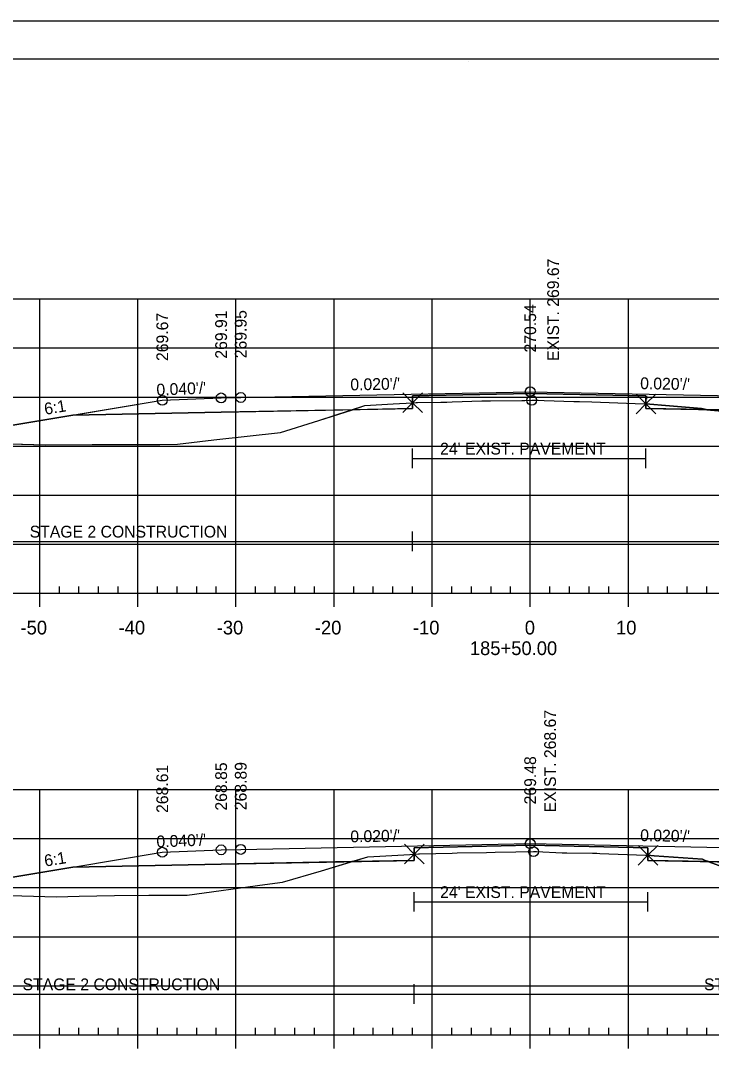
# Model space of a CAD drawing. Extents: x 1365647 to 1367999, y 387113 to 400173.
# Drawn here: x 1365842.9 to 1365913.3, y 388334 to 388439.4 of the extents above; entities that cross this region are included whole.
import ezdxf

# ---------------------------------------------------------------- set-up
doc = ezdxf.new("R2010")
doc.units = 0
for name, color, linetype in [('R_Alt Surface', 7, 'Continuous'), ('R_Axis', 7, 'Continuous'), ('R_Axis Annot', 7, 'Continuous'), ('R_Border', 7, 'Continuous'), ('R_Contours', 7, 'Continuous'), ('R_Exist Surface', 7, 'Continuous'), ('R_Fin Surface', 7, 'Continuous'), ('R_Fin Surface Annot', 7, 'Continuous'), ('R_Grid', 7, 'Continuous'), ('R_No Plot', 7, 'Continuous'), ('R_Water', 7, 'Continuous'), ('R_Xsect Elev', 7, 'Continuous')]:
    doc.layers.add(name, color=color, linetype=linetype)

msp = doc.modelspace()

# ---------------------------------------------------------------- linework, layer by layer
at = {"layer": 'R_Alt Surface'}
for points in [[(1365848.26, 388399.21), (1365863.38, 388399.52), (1365882.9, 388399.91), (1365882.9, 388401.2), (1365894.88, 388401.44), (1365906.68, 388401.2), (1365906.68, 388399.91), (1365926.38, 388399.52), (1365941.51, 388399.21)], [(1365848.26, 388353.16), (1365863.38, 388353.46), (1365883.07, 388353.85), (1365883.07, 388355.14), (1365894.88, 388355.38), (1365906.88, 388355.14), (1365906.88, 388353.85), (1365926.38, 388353.46), (1365941.51, 388353.16)]]:
    msp.add_lwpolyline(points, dxfattribs=at)
at = {"layer": 'R_Axis'}
for p, q in [((1365846.89, 388381.07), (1365846.89, 388381.77)), ((1365848.89, 388381.07), (1365848.89, 388381.77)), ((1365850.89, 388381.07), (1365850.89, 388381.77)), ((1365852.89, 388381.07), (1365852.89, 388381.77)), ((1365856.89, 388381.07), (1365856.89, 388381.77)), ((1365858.89, 388381.07), (1365858.89, 388381.77)), ((1365860.89, 388381.07), (1365860.89, 388381.77)), ((1365862.89, 388381.07), (1365862.89, 388381.77)), ((1365866.89, 388381.07), (1365866.89, 388381.77)), ((1365868.89, 388381.07), (1365868.89, 388381.77)), ((1365870.89, 388381.07), (1365870.89, 388381.77)), ((1365872.89, 388381.07), (1365872.89, 388381.77)), ((1365876.89, 388381.07), (1365876.89, 388381.77)), ((1365878.89, 388381.07), (1365878.89, 388381.77)), ((1365880.89, 388381.07), (1365880.89, 388381.77)), ((1365882.89, 388381.07), (1365882.89, 388381.77)), ((1365886.89, 388381.07), (1365886.89, 388381.77)), ((1365888.89, 388381.07), (1365888.89, 388381.77)), ((1365890.89, 388381.07), (1365890.89, 388381.77)), ((1365892.89, 388381.07), (1365892.89, 388381.77)), ((1365896.89, 388381.07), (1365896.89, 388381.77)), ((1365898.89, 388381.07), (1365898.89, 388381.77)), ((1365900.89, 388381.07), (1365900.89, 388381.77)), ((1365902.89, 388381.07), (1365902.89, 388381.77)), ((1365906.89, 388381.07), (1365906.89, 388381.77)), ((1365908.89, 388381.07), (1365908.89, 388381.77)), ((1365910.89, 388381.07), (1365910.89, 388381.77)), ((1365912.89, 388381.07), (1365912.89, 388381.77)), ((1365749.89, 388381.07), (1366039.89, 388381.07)), ((1365844.89, 388379.67), (1365844.89, 388381.07)), ((1365854.89, 388379.67), (1365854.89, 388381.07)), ((1365864.89, 388379.67), (1365864.89, 388381.07)), ((1365874.89, 388379.67), (1365874.89, 388381.07)), ((1365884.89, 388379.67), (1365884.89, 388381.07)), ((1365894.89, 388379.67), (1365894.89, 388381.07)), ((1365904.89, 388379.67), (1365904.89, 388381.07)), ((1365846.89, 388336.07), (1365846.89, 388336.77)), ((1365848.89, 388336.07), (1365848.89, 388336.77)), ((1365850.89, 388336.07), (1365850.89, 388336.77)), ((1365852.89, 388336.07), (1365852.89, 388336.77)), ((1365856.89, 388336.07), (1365856.89, 388336.77)), ((1365858.89, 388336.07), (1365858.89, 388336.77)), ((1365860.89, 388336.07), (1365860.89, 388336.77)), ((1365862.89, 388336.07), (1365862.89, 388336.77)), ((1365866.89, 388336.07), (1365866.89, 388336.77)), ((1365868.89, 388336.07), (1365868.89, 388336.77)), ((1365870.89, 388336.07), (1365870.89, 388336.77)), ((1365872.89, 388336.07), (1365872.89, 388336.77)), ((1365876.89, 388336.07), (1365876.89, 388336.77)), ((1365878.89, 388336.07), (1365878.89, 388336.77)), ((1365880.89, 388336.07), (1365880.89, 388336.77)), ((1365882.89, 388336.07), (1365882.89, 388336.77)), ((1365886.89, 388336.07), (1365886.89, 388336.77)), ((1365888.89, 388336.07), (1365888.89, 388336.77)), ((1365890.89, 388336.07), (1365890.89, 388336.77)), ((1365892.89, 388336.07), (1365892.89, 388336.77)), ((1365896.89, 388336.07), (1365896.89, 388336.77)), ((1365898.89, 388336.07), (1365898.89, 388336.77)), ((1365900.89, 388336.07), (1365900.89, 388336.77)), ((1365902.89, 388336.07), (1365902.89, 388336.77)), ((1365906.89, 388336.07), (1365906.89, 388336.77)), ((1365908.89, 388336.07), (1365908.89, 388336.77)), ((1365910.89, 388336.07), (1365910.89, 388336.77)), ((1365912.89, 388336.07), (1365912.89, 388336.77)), ((1365749.89, 388336.07), (1366039.89, 388336.07)), ((1365844.89, 388334.67), (1365844.89, 388336.07)), ((1365854.89, 388334.67), (1365854.89, 388336.07)), ((1365864.89, 388334.67), (1365864.89, 388336.07)), ((1365874.89, 388334.67), (1365874.89, 388336.07)), ((1365884.89, 388334.67), (1365884.89, 388336.07)), ((1365894.89, 388334.67), (1365894.89, 388336.07)), ((1365904.89, 388334.67), (1365904.89, 388336.07))]:
    msp.add_line(p, q, dxfattribs=at)
at = {"layer": 'R_Border'}
for p, q in [((1365736.09, 388435.53), (1366052.27, 388435.53)), ((1365888.61, 388435.27), (1365888.61, 388435.27)), ((1365888.61, 388435.27), (1365888.61, 388435.27))]:
    msp.add_line(p, q, dxfattribs=at)
at = {"layer": 'R_Contours'}
for p, q in [((1365906.68, 388400.37), (1365906.68, 388399.91)), ((1365906.68, 388399.91), (1365912.8, 388399.79)), ((1365906.88, 388354.36), (1365906.88, 388353.85)), ((1365906.88, 388353.85), (1365913.06, 388353.73))]:
    msp.add_line(p, q, dxfattribs=at)
for points in [[(1365882.9, 388400.48), (1365883.25, 388400.5), (1365883.38, 388400.5), (1365885.76, 388400.54), (1365886.38, 388400.55), (1365886.93, 388400.58), (1365889.94, 388400.68), (1365890.85, 388400.69), (1365894.02, 388400.73), (1365894.33, 388400.73), (1365895.04, 388400.74), (1365895.14, 388400.74), (1365895.7, 388400.74), (1365896.32, 388400.71), (1365899.34, 388400.61), (1365899.92, 388400.6), (1365901.18, 388400.59), (1365905.58, 388400.42), (1365906.68, 388400.37), (1365906.68, 388401.2), (1365894.88, 388401.44), (1365882.9, 388401.2)], [(1365833.73, 388396.52), (1365845.49, 388396.18), (1365850.25, 388396.22), (1365852.84, 388396.23), (1365857.14, 388396.24), (1365858.93, 388396.26), (1365862.65, 388396.69), (1365869.44, 388397.47), (1365873.34, 388398.67), (1365876.77, 388399.78), (1365863.38, 388399.52), (1365848.26, 388399.21), (1365835.38, 388397.07)], [(1365876.77, 388399.78), (1365878.03, 388400.2), (1365880.92, 388400.36), (1365882.9, 388400.48), (1365882.9, 388399.91)], [(1365906.68, 388400.37), (1365909.07, 388400.16), (1365912.35, 388399.89), (1365912.8, 388399.79), (1365906.68, 388399.91)], [(1365912.8, 388399.79), (1365912.87, 388399.77), (1365928.58, 388398.37), (1365937.31, 388397.71), (1365941.75, 388397.4), (1365950.6, 388396.88), (1365956.14, 388396.48), (1365956.15, 388396.48), (1365954.38, 388397.07), (1365941.51, 388399.21), (1365926.38, 388399.52)], [(1365883.07, 388354.49), (1365883.49, 388354.51), (1365883.6, 388354.51), (1365886.92, 388354.58), (1365887.45, 388354.6), (1365890.42, 388354.66), (1365891.31, 388354.68), (1365893.41, 388354.71), (1365895.22, 388354.74), (1365895.23, 388354.74), (1365895.52, 388354.75), (1365898.14, 388354.62), (1365898.62, 388354.61), (1365901.24, 388354.58), (1365901.68, 388354.57), (1365901.98, 388354.56), (1365906.63, 388354.37), (1365906.88, 388354.36), (1365906.88, 388355.14), (1365894.88, 388355.38), (1365883.07, 388355.14)], [(1365876.71, 388353.73), (1365878.32, 388354.22), (1365882.6, 388354.46), (1365883.07, 388354.49), (1365883.07, 388353.85)], [(1365906.88, 388354.36), (1365907.5, 388354.32), (1365912.44, 388353.98), (1365912.72, 388353.85), (1365913.06, 388353.73), (1365906.88, 388353.85)], [(1365833.8, 388350.48), (1365834.81, 388350.46), (1365846.59, 388350.14), (1365848.91, 388350.21), (1365852.52, 388350.27), (1365856, 388350.3), (1365859.91, 388350.3), (1365867.85, 388351.39), (1365869.65, 388351.63), (1365873.6, 388352.78), (1365876.71, 388353.73), (1365863.38, 388353.46), (1365848.26, 388353.16), (1365835.38, 388351.01)], [(1365913.06, 388353.73), (1365917.75, 388351.99), (1365919.48, 388351.34), (1365924.46, 388350.53), (1365931.97, 388349.32), (1365937.85, 388349.2), (1365938.77, 388349.19), (1365939.6, 388349.15), (1365939.99, 388349.14), (1365944.24, 388349.32), (1365952.15, 388349.72), (1365958.61, 388349.6), (1365954.38, 388351.01), (1365941.51, 388353.16), (1365926.38, 388353.46)]]:
    msp.add_lwpolyline(points, close=True, dxfattribs=at)
for points in [[(1365912.8, 388399.79), (1365912.35, 388399.89), (1365909.07, 388400.16), (1365906.68, 388400.37)], [(1365913.06, 388353.73), (1365912.72, 388353.85), (1365912.44, 388353.98), (1365907.5, 388354.32), (1365906.88, 388354.36)]]:
    msp.add_lwpolyline(points, dxfattribs=at)
at = {"layer": 'R_Exist Surface'}
for points in [[(1365832.05, 388396.56), (1365845.49, 388396.18), (1365850.25, 388396.22), (1365852.84, 388396.23), (1365857.14, 388396.24), (1365858.93, 388396.26), (1365862.65, 388396.69), (1365869.44, 388397.47), (1365873.34, 388398.67), (1365878.03, 388400.2), (1365880.92, 388400.36), (1365882.9, 388400.48), (1365883.25, 388400.5), (1365883.38, 388400.5), (1365885.76, 388400.54), (1365886.38, 388400.55), (1365886.93, 388400.58), (1365889.94, 388400.68), (1365890.85, 388400.69), (1365894.02, 388400.73), (1365894.33, 388400.73), (1365895.04, 388400.74), (1365895.14, 388400.74), (1365895.7, 388400.74), (1365896.32, 388400.71), (1365899.34, 388400.61), (1365899.92, 388400.6), (1365901.18, 388400.59), (1365905.58, 388400.42), (1365906.68, 388400.37), (1365909.07, 388400.16), (1365912.35, 388399.89), (1365912.87, 388399.77), (1365928.58, 388398.37)], [(1365834.81, 388350.46), (1365846.59, 388350.14), (1365848.91, 388350.21), (1365852.52, 388350.27), (1365856, 388350.3), (1365859.91, 388350.3), (1365867.85, 388351.39), (1365869.65, 388351.63), (1365873.6, 388352.78), (1365878.32, 388354.22), (1365882.6, 388354.46), (1365883.07, 388354.49), (1365883.49, 388354.51), (1365883.6, 388354.51), (1365886.92, 388354.58), (1365887.45, 388354.6), (1365890.42, 388354.66), (1365891.31, 388354.68), (1365893.41, 388354.71), (1365895.22, 388354.74), (1365895.23, 388354.74), (1365895.52, 388354.75), (1365898.14, 388354.62), (1365898.62, 388354.61), (1365901.24, 388354.58), (1365901.68, 388354.57), (1365901.98, 388354.56), (1365906.63, 388354.37), (1365906.88, 388354.36), (1365907.5, 388354.32), (1365912.44, 388353.98), (1365912.72, 388353.85), (1365917.75, 388351.99)]]:
    msp.add_lwpolyline(points, dxfattribs=at)
at = {"layer": 'R_Fin Surface'}
for points in [[(1365826.47, 388396.72), (1365830.4, 388395.41), (1365835.38, 388397.07), (1365848.26, 388399.21), (1365857.38, 388400.74), (1365863.38, 388400.98), (1365865.38, 388401.02), (1365894.88, 388401.61), (1365924.38, 388401.02), (1365926.38, 388400.98), (1365932.38, 388400.74), (1365941.51, 388399.21), (1365954.38, 388397.07), (1365961.08, 388394.84), (1365964.47, 388395.96)], [(1365835.38, 388397.07), (1365853.09, 388400.02), (1365857.38, 388400.74), (1365863.38, 388400.98), (1365865.38, 388401.02), (1365894.88, 388401.61), (1365924.38, 388401.02), (1365926.38, 388400.98), (1365932.38, 388400.74), (1365936.68, 388400.02), (1365954.38, 388397.07), (1365956.15, 388396.48)], [(1365857.38, 388400.74), (1365863.38, 388400.98), (1365865.38, 388401.02), (1365894.88, 388401.61), (1365924.38, 388401.02), (1365926.38, 388400.98), (1365932.38, 388400.74)], [(1365825, 388350.59), (1365829.56, 388349.07), (1365835.38, 388351.01), (1365848.26, 388353.16), (1365857.38, 388354.68), (1365863.38, 388354.92), (1365865.38, 388354.96), (1365894.88, 388355.55), (1365924.38, 388354.96), (1365926.38, 388354.92), (1365932.38, 388354.68), (1365941.51, 388353.16), (1365954.38, 388351.01), (1365960.6, 388348.94), (1365962.39, 388349.54)], [(1365857.38, 388354.68), (1365863.38, 388354.92), (1365865.38, 388354.96), (1365894.88, 388355.55), (1365924.38, 388354.96), (1365926.38, 388354.92), (1365932.38, 388354.68)]]:
    msp.add_lwpolyline(points, dxfattribs=at)
at = {"layer": 'R_Grid'}
for p, q in [((1365749.89, 388411.07), (1366039.89, 388411.07)), ((1365844.89, 388381.07), (1365844.89, 388411.07)), ((1365854.89, 388381.07), (1365854.89, 388411.07)), ((1365864.89, 388381.07), (1365864.89, 388411.07)), ((1365874.89, 388381.07), (1365874.89, 388411.07)), ((1365884.89, 388381.07), (1365884.89, 388411.07)), ((1365894.89, 388381.07), (1365894.89, 388411.07)), ((1365904.89, 388381.07), (1365904.89, 388411.07)), ((1365749.89, 388406.07), (1366039.89, 388406.07)), ((1365749.89, 388401.07), (1366039.89, 388401.07)), ((1365749.89, 388396.07), (1366039.89, 388396.07)), ((1365749.89, 388391.07), (1366039.89, 388391.07)), ((1365749.89, 388386.07), (1366039.89, 388386.07)), ((1365749.89, 388381.07), (1366039.89, 388381.07)), ((1365749.89, 388361.07), (1366039.89, 388361.07)), ((1365844.89, 388336.07), (1365844.89, 388361.07)), ((1365854.89, 388336.07), (1365854.89, 388361.07)), ((1365864.89, 388336.07), (1365864.89, 388361.07)), ((1365874.89, 388336.07), (1365874.89, 388361.07)), ((1365884.89, 388336.07), (1365884.89, 388361.07)), ((1365894.89, 388336.07), (1365894.89, 388361.07)), ((1365904.89, 388336.07), (1365904.89, 388361.07)), ((1365749.89, 388356.07), (1366039.89, 388356.07)), ((1365749.89, 388351.07), (1366039.89, 388351.07)), ((1365749.89, 388346.07), (1366039.89, 388346.07)), ((1365749.89, 388341.07), (1366039.89, 388341.07)), ((1365749.89, 388336.07), (1366039.89, 388336.07))]:
    msp.add_line(p, q, dxfattribs=at)
at = {"layer": 'R_No Plot'}
for p, q in [((1365723.69, 388439.42), (1366057.03, 388439.42)), ((1365882.93, 388400.86), (1365882.93, 388401.2)), ((1365906.76, 388400.86), (1365906.76, 388401.2)), ((1365906.88, 388354.81), (1365906.88, 388355.14))]:
    msp.add_line(p, q, dxfattribs=at)
msp.add_lwpolyline([(1365723.69, 388439.42), (1366057.03, 388439.42), (1366057.03, 388226.09), (1365723.69, 388226.09)], close=True, dxfattribs=at)
for points in [[(1365882.9, 388400.48), (1365881.9, 388401.48), (1365882.9, 388400.48), (1365881.9, 388399.48), (1365882.9, 388400.48), (1365883.9, 388399.48), (1365882.9, 388400.48), (1365883.9, 388401.48)], [(1365906.68, 388400.37), (1365905.68, 388401.37), (1365906.68, 388400.37), (1365905.68, 388399.37), (1365906.68, 388400.37), (1365907.68, 388399.37), (1365906.68, 388400.37), (1365907.68, 388401.37)], [(1365883.07, 388354.49), (1365882.07, 388355.49), (1365883.07, 388354.49), (1365882.07, 388353.49), (1365883.07, 388354.49), (1365884.07, 388353.49), (1365883.07, 388354.49), (1365884.07, 388355.49)], [(1365906.88, 388354.36), (1365905.88, 388355.36), (1365906.88, 388354.36), (1365905.88, 388353.36), (1365906.88, 388354.36), (1365907.88, 388353.36), (1365906.88, 388354.36), (1365907.88, 388355.36)]]:
    msp.add_lwpolyline(points, dxfattribs=at)
for centre in [(1365894.88, 388401.61), (1365894.88, 388401.61), (1365894.88, 388401.61), (1365894.88, 388401.61), (1365894.88, 388401.61), (1365857.38, 388400.74), (1365857.38, 388400.74), (1365857.38, 388400.74), (1365857.38, 388400.74), (1365857.38, 388400.74), (1365863.38, 388400.98), (1365863.38, 388400.98), (1365863.38, 388400.98), (1365863.38, 388400.98), (1365863.38, 388400.98), (1365865.38, 388401.02), (1365865.38, 388401.02), (1365865.38, 388401.02), (1365865.38, 388401.02), (1365865.38, 388401.02), (1365895.04, 388400.74), (1365863.38, 388354.92), (1365863.38, 388354.92), (1365863.38, 388354.92), (1365863.38, 388354.92), (1365863.38, 388354.92), (1365865.38, 388354.96), (1365865.38, 388354.96), (1365865.38, 388354.96), (1365865.38, 388354.96), (1365865.38, 388354.96), (1365894.88, 388355.55), (1365894.88, 388355.55), (1365894.88, 388355.55), (1365894.88, 388355.55), (1365894.88, 388355.55), (1365857.38, 388354.68), (1365857.38, 388354.68), (1365857.38, 388354.68), (1365857.38, 388354.68), (1365857.38, 388354.68), (1365895.22, 388354.74)]:
    msp.add_circle(centre, 0.5, dxfattribs=at)
at = {"layer": 'R_Water'}
for p, q in [((1365882.9, 388393.82), (1365882.9, 388395.82)), ((1365906.68, 388393.82), (1365906.68, 388395.82)), ((1365882.9, 388394.82), (1365906.68, 388394.82)), ((1365882.9, 388385.36), (1365882.9, 388387.36)), ((1365826.47, 388386.36), (1365882.9, 388386.36)), ((1365882.9, 388386.36), (1365964.47, 388386.36)), ((1365883.07, 388348.62), (1365883.07, 388350.62)), ((1365906.88, 388348.62), (1365906.88, 388350.62)), ((1365883.07, 388349.62), (1365906.88, 388349.62)), ((1365883.07, 388339.22), (1365883.07, 388341.22)), ((1365825, 388340.22), (1365883.07, 388340.22)), ((1365883.07, 388340.22), (1365962.39, 388340.22))]:
    msp.add_line(p, q, dxfattribs=at)

# ---------------------------------------------------------------- texts
at = {"layer": 'R_Axis Annot'}
for s, p in [('-50', (1365842.93, 388376.87)), ('-40', (1365852.93, 388376.87)), ('-30', (1365862.93, 388376.87)), ('-20', (1365872.93, 388376.87)), ('-10', (1365882.93, 388376.87)), ('0', (1365894.33, 388376.87)), ('10', (1365903.63, 388376.87)), ('185+50.00', (1365888.73, 388374.77))]:
    msp.add_text(s, height=1.4, dxfattribs=at).set_placement(p)
at = {"layer": 'R_Fin Surface Annot'}
for s, rotation, p in [('270.54', 90, (1365895.48, 388405.61)), ('270.54', 90, (1365895.48, 388405.61)), ('270.54', 90, (1365895.48, 388405.61)), ('269.67', 90, (1365857.98, 388404.74)), ('269.67', 90, (1365857.98, 388404.74)), ('269.67', 90, (1365857.98, 388404.74)), ('269.91', 90, (1365863.98, 388404.98)), ('269.91', 90, (1365863.98, 388404.98)), ('269.91', 90, (1365863.98, 388404.98)), ('269.95', 90, (1365865.98, 388405.02)), ('269.95', 90, (1365865.98, 388405.02)), ('269.95', 90, (1365865.98, 388405.02)), ("0.020'/'", 1.1458, (1365876.56, 388401.74)), ("0.020'/'", 358.8542, (1365906.08, 388401.88)), ("0.040'/'", 2.2906, (1365856.81, 388401.21)), ('6:1', 9.4623, (1365845.45, 388399.25)), ('268.85', 90, (1365863.98, 388358.92)), ('268.85', 90, (1365863.98, 388358.92)), ('268.85', 90, (1365863.98, 388358.92)), ('268.89', 90, (1365865.98, 388358.96)), ('268.89', 90, (1365865.98, 388358.96)), ('268.89', 90, (1365865.98, 388358.96)), ('269.48', 90, (1365895.48, 388359.55)), ('269.48', 90, (1365895.48, 388359.55)), ('269.48', 90, (1365895.48, 388359.55)), ('268.61', 90, (1365857.98, 388358.68)), ('268.61', 90, (1365857.98, 388358.68)), ('268.61', 90, (1365857.98, 388358.68)), ("0.040'/'", 2.2906, (1365856.81, 388355.16)), ("0.020'/'", 1.1458, (1365876.56, 388355.68)), ("0.020'/'", 358.8542, (1365906.08, 388355.82)), ('6:1', 9.4623, (1365845.45, 388353.2))]:
    msp.add_text(s, height=1.2, rotation=rotation, dxfattribs=at).set_placement(p)
at = {"layer": 'R_Water'}
for s, p in [("24' EXIST. PAVEMENT", (1365885.7, 388395.21)), ('STAGE 2 CONSTRUCTION', (1365843.87, 388386.75)), ("24' EXIST. PAVEMENT", (1365885.7, 388350.01)), ('STAGE 2 CONSTRUCTION', (1365843.14, 388340.61)), ('STAGE 1 CONSTRUCTION', (1365912.6, 388340.61))]:
    msp.add_text(s, height=1.2, dxfattribs=at).set_placement(p)
at = {"layer": 'R_Xsect Elev'}
for s, p in [('EXIST. 269.67', (1365897.82, 388404.74)), ('EXIST. 268.67', (1365897.51, 388358.74))]:
    msp.add_text(s, height=1.2, rotation=90, dxfattribs=at).set_placement(p)

doc.saveas('drawing.dxf')
